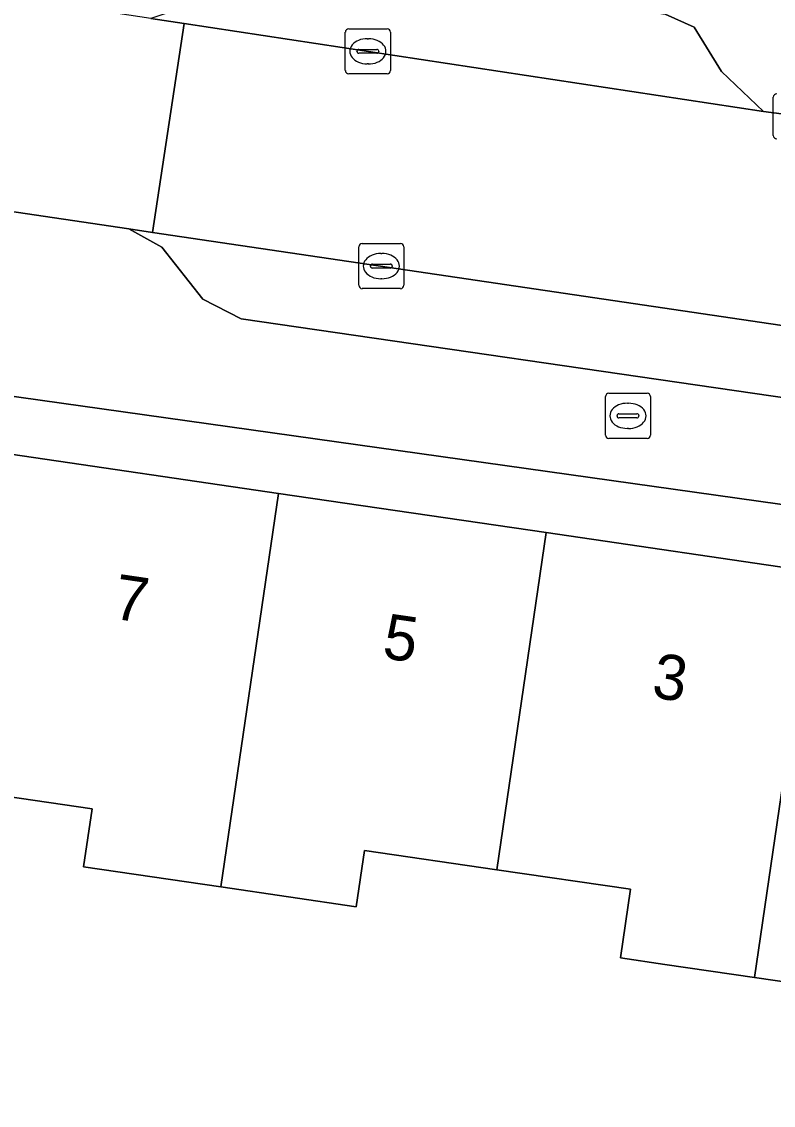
# Model space of a CAD drawing. Extents: x 163683 to 164494, y 382709 to 383872.
# Drawn here: x 164131.7 to 164148.38, y 383015.35 to 383039.39 of the extents above; entities that cross this region are included whole.
import ezdxf

# ---------------------------------------------------------------- set-up
doc = ezdxf.new("R2010")
doc.units = 0
for name, color, linetype in [('IMGEO_Brandkraan', 7, 'Continuous'), ('IMGEO_Erf', 7, 'Continuous'), ('IMGEO_Kolk', 7, 'Continuous'), ('IMGEO_Pand', 7, 'Continuous'), ('IMGEO_Pand_nummerreeks', 7, 'Continuous'), ('IMGEO_Parkeervlak_open', 7, 'Continuous'), ('IMGEO_Rijbaan_lokaal_open', 7, 'Continuous'), ('IMGEO_Voetpad_open', 7, 'Continuous')]:
    doc.layers.add(name, color=color, linetype=linetype)

msp = doc.modelspace()

# ---------------------------------------------------------------- linework, layer by layer
at = {"layer": 'IMGEO_Brandkraan'}
for p, q in [((164144.651, 383030.223), (164144.651, 383031.075)), ((164144.726, 383031.149), (164145.578, 383031.149)), ((164145.652, 383031.075), (164145.652, 383030.223)), ((164144.953, 383030.692), (164145.351, 383030.692)), ((164145.139, 383030.929), (164145.164, 383030.929)), ((164144.91, 383030.643), (164144.91, 383030.655)), ((164145.348, 383030.606), (164144.95, 383030.606)), ((164145.394, 383030.655), (164145.394, 383030.643)), ((164145.162, 383030.369), (164145.137, 383030.369)), ((164145.578, 383030.149), (164144.726, 383030.149))]:
    msp.add_line(p, q, dxfattribs=at)
for points in [[(164144.651, 383030.223), (164144.651, 383031.075)], [(164144.726, 383031.149), (164145.578, 383031.149)], [(164145.652, 383031.075), (164145.652, 383030.223)], [(164145.578, 383030.149), (164144.726, 383030.149)]]:
    msp.add_lwpolyline(points, dxfattribs=at)
for centre, radius, start, end in [((164144.728, 383031.073), 0.0765, 91.552, 178.448), ((164144.728, 383031.073), 0.0765, 91.552, 178.448), ((164145.576, 383031.073), 0.0765, 1.552, 88.448), ((164145.576, 383031.073), 0.0765, 1.552, 88.448), ((164144.95, 383030.652), 0.0403, 85.8775, 175.7526), ((164145.355, 383030.654), 0.0386, 1.7309, 96.639), ((164144.947, 383030.642), 0.0366, 178.938, 274.7102), ((164145.351, 383030.649), 0.043, 264.8664, 352.4533), ((164144.728, 383030.225), 0.0765, 181.552, 268.448), ((164144.728, 383030.225), 0.0765, 181.552, 268.448), ((164145.576, 383030.225), 0.0765, 271.552, 358.448), ((164145.576, 383030.225), 0.0765, 271.552, 358.448)]:
    msp.add_arc(centre, radius, start, end, dxfattribs=at)
for centre, major_axis, ratio, start_param, end_param in [((164145.138, 383030.649), (-0.387, 0.002), 0.722429, 4.712389, 7.853982), ((164145.163, 383030.649), (-0.39, 0.002), 0.717154, 1.570796, 4.712389)]:
    msp.add_ellipse(centre, major_axis=major_axis, ratio=ratio, start_param=start_param, end_param=end_param, dxfattribs=at)
at = {"layer": 'IMGEO_Erf'}
msp.add_lwpolyline([(164107.549, 383033.294), (164113.638, 383032.402), (164119.578, 383031.533), (164125.518, 383030.665), (164131.458, 383029.796), (164137.398, 383028.928), (164143.337, 383028.059), (164149.277, 383027.191), (164155.367, 383026.302), (164155.571, 383027.702), (164129.739, 383031.333), (164107.748, 383034.649)], close=True, dxfattribs=at)
msp.add_lwpolyline([(164153.476, 383006.694), (164155.244, 383018.714), (164154.282, 383018.881), (164151.146, 383019.34), (164150.915, 383017.757), (164147.961, 383018.188), (164145.968, 383018.478), (164144.983, 383018.622), (164145.206, 383020.147), (164142.243, 383020.58), (164139.307, 383021.009), (164139.125, 383019.759), (164136.122, 383020.198), (164133.074, 383020.643), (164133.262, 383021.929), (164130.37, 383022.352)], dxfattribs=at)
at = {"layer": 'IMGEO_Kolk'}
for p, q in [((164138.881, 383038.31), (164138.881, 383039.162)), ((164138.956, 383039.236), (164139.808, 383039.236)), ((164139.882, 383039.162), (164139.882, 383038.31)), ((164139.369, 383039.016), (164139.394, 383039.016)), ((164139.14, 383038.73), (164139.14, 383038.742)), ((164139.578, 383038.693), (164139.18, 383038.693)), ((164139.183, 383038.779), (164139.581, 383038.779)), ((164139.624, 383038.742), (164139.624, 383038.73)), ((164139.392, 383038.456), (164139.367, 383038.456)), ((164139.808, 383038.236), (164138.956, 383038.236)), ((164148.377, 383036.868), (164148.377, 383037.72)), ((164139.18, 383033.545), (164139.18, 383034.397)), ((164139.255, 383034.471), (164140.107, 383034.471)), ((164140.181, 383034.397), (164140.181, 383033.545)), ((164139.668, 383034.251), (164139.693, 383034.251)), ((164139.439, 383033.965), (164139.439, 383033.977)), ((164139.877, 383033.928), (164139.479, 383033.928)), ((164139.482, 383034.014), (164139.88, 383034.014)), ((164139.923, 383033.977), (164139.923, 383033.965)), ((164139.691, 383033.691), (164139.666, 383033.691)), ((164140.107, 383033.471), (164139.255, 383033.471))]:
    msp.add_line(p, q, dxfattribs=at)
for points in [[(164138.881, 383038.31), (164138.881, 383039.162)], [(164138.956, 383039.236), (164139.808, 383039.236)], [(164139.882, 383039.162), (164139.882, 383038.31)], [(164139.808, 383038.236), (164138.956, 383038.236)], [(164148.377, 383036.868), (164148.377, 383037.72)], [(164139.18, 383033.545), (164139.18, 383034.397)], [(164139.255, 383034.471), (164140.107, 383034.471)], [(164140.181, 383034.397), (164140.181, 383033.545)], [(164140.107, 383033.471), (164139.255, 383033.471)]]:
    msp.add_lwpolyline(points, dxfattribs=at)
for centre, radius, start, end in [((164138.958, 383039.16), 0.0765, 91.552, 178.448), ((164138.958, 383039.16), 0.0765, 91.552, 178.448), ((164139.806, 383039.16), 0.0765, 1.552, 88.448), ((164139.806, 383039.16), 0.0765, 1.552, 88.448), ((164139.18, 383038.739), 0.0403, 85.8775, 175.7526), ((164139.177, 383038.729), 0.0366, 178.938, 274.7102), ((164139.581, 383038.736), 0.043, 264.8664, 352.4533), ((164139.585, 383038.741), 0.0386, 1.7309, 96.639), ((164138.958, 383038.312), 0.0765, 181.552, 268.448), ((164138.958, 383038.312), 0.0765, 181.552, 268.448), ((164139.806, 383038.312), 0.0765, 271.552, 358.448), ((164139.806, 383038.312), 0.0765, 271.552, 358.448), ((164148.454, 383037.718), 0.0765, 91.552, 178.448), ((164148.454, 383037.718), 0.0765, 91.552, 178.448), ((164148.454, 383036.87), 0.0765, 181.552, 268.448), ((164148.454, 383036.87), 0.0765, 181.552, 268.448), ((164139.257, 383034.395), 0.0765, 91.552, 178.448), ((164139.257, 383034.395), 0.0765, 91.552, 178.448), ((164140.105, 383034.395), 0.0765, 1.552, 88.448), ((164140.105, 383034.395), 0.0765, 1.552, 88.448), ((164139.479, 383033.974), 0.0403, 85.8775, 175.7526), ((164139.476, 383033.964), 0.0366, 178.938, 274.7102), ((164139.88, 383033.971), 0.043, 264.8664, 352.4533), ((164139.884, 383033.976), 0.0386, 1.7309, 96.639), ((164139.257, 383033.547), 0.0765, 181.552, 268.448), ((164139.257, 383033.547), 0.0765, 181.552, 268.448), ((164140.105, 383033.547), 0.0765, 271.552, 358.448), ((164140.105, 383033.547), 0.0765, 271.552, 358.448)]:
    msp.add_arc(centre, radius, start, end, dxfattribs=at)
for centre, major_axis, ratio, start_param, end_param in [((164139.368, 383038.736), (-0.387, 0.002), 0.722429, 4.712389, 7.853982), ((164139.393, 383038.736), (-0.39, 0.002), 0.717154, 1.570796, 4.712389), ((164139.667, 383033.971), (-0.387, 0.002), 0.722429, 4.712389, 7.853982), ((164139.692, 383033.971), (-0.39, 0.002), 0.717154, 1.570796, 4.712389)]:
    msp.add_ellipse(centre, major_axis=major_axis, ratio=ratio, start_param=start_param, end_param=end_param, dxfattribs=at)
at = {"layer": 'IMGEO_Pand'}
for points in [[(164131.458, 383029.796), (164130.37, 383022.352), (164133.262, 383021.929), (164133.074, 383020.643), (164136.122, 383020.198), (164137.398, 383028.928)], [(164143.337, 383028.059), (164137.398, 383028.928), (164136.122, 383020.198), (164139.125, 383019.759), (164139.307, 383021.009), (164142.243, 383020.58)], [(164149.277, 383027.191), (164143.337, 383028.059), (164142.243, 383020.58), (164145.206, 383020.147), (164144.983, 383018.622), (164145.968, 383018.478), (164147.961, 383018.188)], [(164149.277, 383027.191), (164147.961, 383018.188), (164150.915, 383017.757), (164151.146, 383019.34), (164154.282, 383018.881), (164155.367, 383026.302)]]:
    msp.add_lwpolyline(points, close=True, dxfattribs=at)
at = {"layer": 'IMGEO_Parkeervlak_open'}
for points in [[(164136.586, 383040.572), (164135.774, 383039.862), (164134.563, 383039.466), (164135.307, 383039.353), (164148.16, 383037.399), (164147.229, 383038.285), (164146.622, 383039.274), (164145.976, 383039.564), (164137.638, 383040.839)], [(164149.783, 383031.293), (164150.53, 383031.869), (164151.376, 383032.242), (164134.603, 383034.719), (164134.074, 383034.797), (164134.811, 383034.393), (164135.719, 383033.24), (164136.572, 383032.798), (164148.781, 383031.023)]]:
    msp.add_lwpolyline(points, dxfattribs=at)
at = {"layer": 'IMGEO_Rijbaan_lokaal_open'}
msp.add_lwpolyline([(164134.563, 383039.466), (164129.626, 383040.217), (164129.039, 383040.306), (164128.332, 383035.645), (164128.471, 383035.626), (164134.074, 383034.797), (164134.603, 383034.719), (164135.307, 383039.353)], close=True, dxfattribs=at)
msp.add_lwpolyline([(164155.09, 383036.258), (164150.489, 383037.071), (164149.698, 383037.199), (164148.16, 383037.399), (164135.307, 383039.353), (164134.603, 383034.719), (164151.376, 383032.242), (164151.842, 383032.173)], dxfattribs=at)
at = {"layer": 'IMGEO_Voetpad_open'}
for points in [[(164137.638, 383040.839), (164145.976, 383039.564), (164146.622, 383039.274), (164147.229, 383038.285), (164148.16, 383037.399), (164149.698, 383037.199), (164150.489, 383037.071), (164150.71, 383038.043), (164153.167, 383037.656), (164155.404, 383037.158)], [(164136.572, 383032.798), (164135.719, 383033.24), (164134.811, 383034.393), (164134.074, 383034.797), (164128.471, 383035.626), (164128.332, 383035.645), (164125.611, 383034.489), (164114.798, 383036.09)], [(164105.508, 383034.961), (164107.748, 383034.649), (164129.739, 383031.333), (164155.571, 383027.702), (164156.242, 383029.553)], [(164148.781, 383031.023), (164136.572, 383032.798)]]:
    msp.add_lwpolyline(points, dxfattribs=at)

# ---------------------------------------------------------------- texts
at = {"layer": 'IMGEO_Pand_nummerreeks'}
for s, p in [('7', (164133.699, 383026.155)), ('5', (164139.676, 383025.281)), ('3', (164145.654, 383024.407))]:
    msp.add_text(s, height=1, rotation=351.6811, dxfattribs=at).set_placement(p)

doc.saveas('drawing.dxf')
